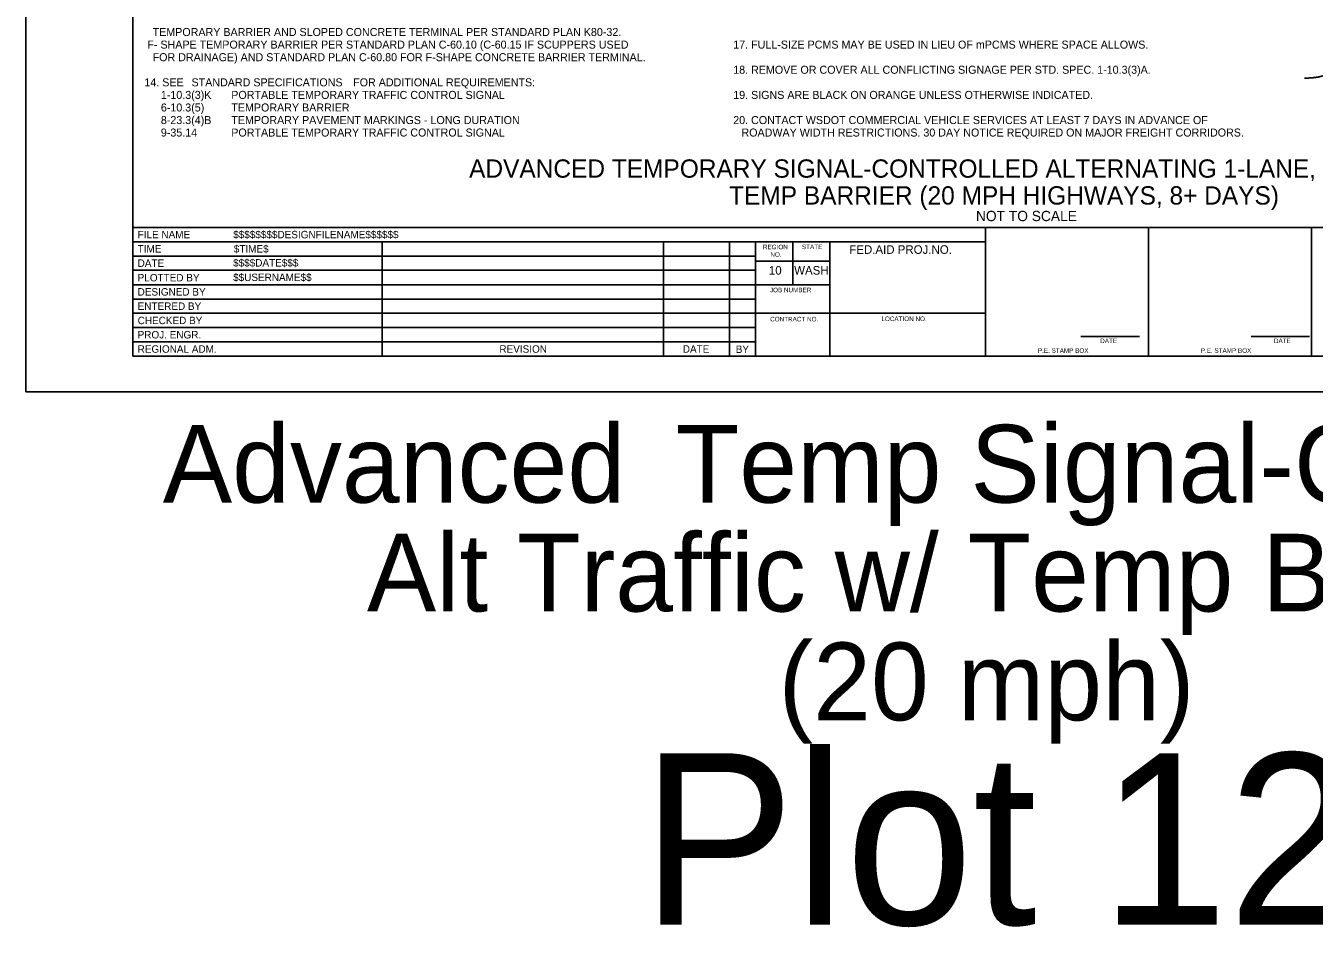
# Model space of a CAD drawing. Extents: x 99982 to 100176, y 99905 to 100011.
# Drawn here: x 100019.06 to 100030.33, y 99965.01 to 99972.89 of the extents above; entities that cross this region are included whole.
import ezdxf

# ---------------------------------------------------------------- set-up
doc = ezdxf.new("R2010")
doc.units = 0
for name, color, linetype in [('SH_DE_DetailHeading1Text', 7, 'Continuous'), ('SH_GI_GeneralNotesBodyText', 7, 'Continuous'), ('SH_GI_PlotLimits', 7, 'Continuous'), ('SH_GI_SheetBorder', 7, 'Continuous'), ('SH_GI_SheetLocationText', 7, 'Continuous'), ('SH_GI_SheetTextInCells', 7, 'Continuous'), ('SH_GI_TitleBlockText', 7, 'Continuous'), ('TR_WZ_WorkZoneDetails', 7, 'Continuous')]:
    doc.layers.add(name, color=color, linetype=linetype)

msp = doc.modelspace()

# ---------------------------------------------------------------- linework, layer by layer
at = {"layer": 'SH_GI_PlotLimits'}
msp.add_lwpolyline([(100019.062, 99969.687), (100036.062, 99969.687), (100036.062, 99980.687), (100019.062, 99980.687)], close=True, dxfattribs=at)
at = {"layer": 'SH_GI_SheetBorder'}
for p, q in [((100020, 99980.375), (100020, 99970)), ((100020, 99971.126), (100035.75, 99971.126)), ((100027.457, 99970), (100027.457, 99971.126)), ((100028.883, 99970), (100028.883, 99971.126)), ((100030.309, 99971.126), (100030.309, 99970)), ((100020, 99971.001), (100027.457, 99971.001)), ((100022.179, 99971.001), (100022.179, 99970)), ((100024.641, 99971.001), (100024.641, 99970)), ((100025.216, 99971.001), (100025.216, 99970)), ((100025.445, 99971.001), (100025.445, 99970)), ((100025.772, 99970.625), (100025.772, 99971.001)), ((100026.096, 99970), (100026.096, 99971.001)), ((100020, 99970.876), (100022.182, 99970.876)), ((100022.182, 99970.876), (100025.447, 99970.876)), ((100026.096, 99970.831), (100025.447, 99970.831)), ((100020, 99970.751), (100022.182, 99970.751)), ((100022.182, 99970.751), (100025.447, 99970.751)), ((100020, 99970.625), (100025.447, 99970.625)), ((100026.096, 99970.625), (100025.447, 99970.625)), ((100020, 99970.5), (100025.447, 99970.5)), ((100020, 99970.375), (100025.447, 99970.375)), ((100027.457, 99970.375), (100025.447, 99970.375)), ((100020, 99970.25), (100025.447, 99970.25)), ((100028.29, 99970.173), (100028.802, 99970.173)), ((100029.78, 99970.173), (100030.291, 99970.173)), ((100020, 99970.125), (100025.447, 99970.125)), ((100020, 99970), (100035.75, 99970))]:
    msp.add_line(p, q, dxfattribs=at)
at = {"layer": 'TR_WZ_WorkZoneDetails'}
msp.add_open_spline([(100030.748, 99972.494), (100030.497, 99972.494), (100030.371, 99972.432), (100030.246, 99972.432)], degree=2, dxfattribs=at)

# ---------------------------------------------------------------- texts
at = {"layer": 'SH_DE_DetailHeading1Text'}
for s, height, p in [('ADVANCED TEMPORARY SIGNAL-CONTROLLED ALTERNATING 1-LANE, 2-WAY TRAFFIC', 0.16, (100022.94, 99971.561)), ('TEMP BARRIER (20 MPH HIGHWAYS, 8+ DAYS)', 0.16, (100025.214, 99971.326)), ('NOT TO SCALE', 0.09, (100027.373, 99971.181))]:
    msp.add_text(s, height=height, rotation=360, dxfattribs=at).set_placement(p)
at = {"layer": 'SH_GI_GeneralNotesBodyText'}
for s, p in [('TEMPORARY BARRIER AND SLOPED CONCRETE TERMINAL PER STANDARD PLAN K80-32.', (100020.172, 99972.8)), (' F- SHAPE TEMPORARY BARRIER PER STANDARD PLAN C-60.10 (C-60.15 IF SCUPPERS USED ', (100020.1, 99972.69)), ('17. FULL-SIZE PCMS MAY BE USED IN LIEU OF mPCMS WHERE SPACE ALLOWS.', (100025.25, 99972.69)), ('FOR DRAINAGE) AND STANDARD PLAN C-60.80 FOR F-SHAPE CONCRETE BARRIER TERMINAL.', (100020.172, 99972.58)), ('18. REMOVE OR COVER ALL CONFLICTING SIGNAGE PER STD. SPEC. 1-10.3(3)A. ', (100025.25, 99972.47)), ('14. SEE ', (100020.1, 99972.36)), ('STANDARD SPECIFICATIONS', (100020.512, 99972.36)), (' FOR ADDITIONAL REQUIREMENTS:', (100021.9, 99972.36)), ('1-10.3(3)K', (100020.244, 99972.25)), ('PORTABLE TEMPORARY TRAFFIC CONTROL SIGNAL', (100020.86, 99972.25)), ('19. SIGNS ARE BLACK ON ORANGE UNLESS OTHERWISE INDICATED.', (100025.25, 99972.25)), ('6-10.3(5)', (100020.244, 99972.14)), ('TEMPORARY BARRIER', (100020.86, 99972.14)), ('8-23.3(4)B', (100020.244, 99972.03)), ('TEMPORARY PAVEMENT MARKINGS - LONG DURATION', (100020.86, 99972.03)), ('20. CONTACT WSDOT COMMERCIAL VEHICLE SERVICES AT LEAST 7 DAYS IN ADVANCE OF ', (100025.25, 99972.03)), ('9-35.14', (100020.244, 99971.921)), ('PORTABLE TEMPORARY TRAFFIC CONTROL SIGNAL', (100020.86, 99971.921)), ('ROADWAY WIDTH RESTRICTIONS. 30 DAY NOTICE REQUIRED ON MAJOR FREIGHT CORRIDORS.', (100025.322, 99971.921))]:
    msp.add_text(s, height=0.07, rotation=360, dxfattribs=at).set_placement(p)
at = {"layer": 'SH_GI_SheetLocationText'}
for s, height, p in [('Advanced', 0.68, (100020.261, 99968.719)), (' Temp Signal-Controlled', 0.68, (100024.495, 99968.719)), ('Alt Traffic w/ Temp Barrier', 0.68, (100022.046, 99967.767)), (' (20 mph)', 0.68, (100025.394, 99966.815)), ('Plot 12', 1.5, (100024.448, 99965.027))]:
    msp.add_text(s, height=height, dxfattribs=at).set_placement(p)
at = {"layer": 'SH_GI_SheetTextInCells'}
for s, height, p in [('FILE NAME', 0.0651, (100020.041, 99971.031)), ('TIME', 0.0651, (100020.041, 99970.906)), ('REGION', 0.04, (100025.51, 99970.935)), ('STATE', 0.04, (100025.851, 99970.936)), ('FED.AID PROJ.NO.', 0.07506, (100026.265, 99970.895)), ('DATE', 0.0651, (100020.041, 99970.781)), ('NO.', 0.04, (100025.575, 99970.869)), ('PLOTTED BY', 0.0651, (100020.041, 99970.654)), ('10', 0.0751, (100025.562, 99970.713)), ('WASH', 0.0751, (100025.783, 99970.713)), ('DESIGNED BY', 0.06505, (100020.041, 99970.53)), ('JOB NUMBER', 0.04, (100025.571, 99970.559)), ('ENTERED BY', 0.0651, (100020.041, 99970.405)), ('CHECKED BY', 0.0651, (100020.041, 99970.28)), ('CONTRACT NO.', 0.04003, (100025.573, 99970.304)), ('LOCATION NO.', 0.04003, (100026.546, 99970.307)), ('PROJ. ENGR.', 0.06505, (100020.041, 99970.155)), ('DATE', 0.04, (100028.46, 99970.114)), ('DATE', 0.04, (100029.979, 99970.114)), ('REGIONAL ADM.', 0.06505, (100020.041, 99970.03)), ('REVISION', 0.0651, (100023.205, 99970.03)), ('DATE', 0.0651, (100024.809, 99970.03)), ('BY', 0.0651, (100025.272, 99970.028)), ('P.E. STAMP BOX', 0.04003, (100027.915, 99970.029)), ('P.E. STAMP BOX', 0.04003, (100029.339, 99970.029))]:
    msp.add_text(s, height=height, dxfattribs=at).set_placement(p)
at = {"layer": 'SH_GI_TitleBlockText'}
for s, height, p in [('$$$$$$$$DESIGNFILENAME$$$$$$', 0.06505, (100020.877, 99971.031)), ('$TIME$', 0.0651, (100020.882, 99970.906)), ('$$$$DATE$$$', 0.06505, (100020.876, 99970.784)), ('$$USERNAME$$', 0.06505, (100020.876, 99970.657))]:
    msp.add_text(s, height=height, dxfattribs=at).set_placement(p)

doc.saveas('drawing.dxf')
